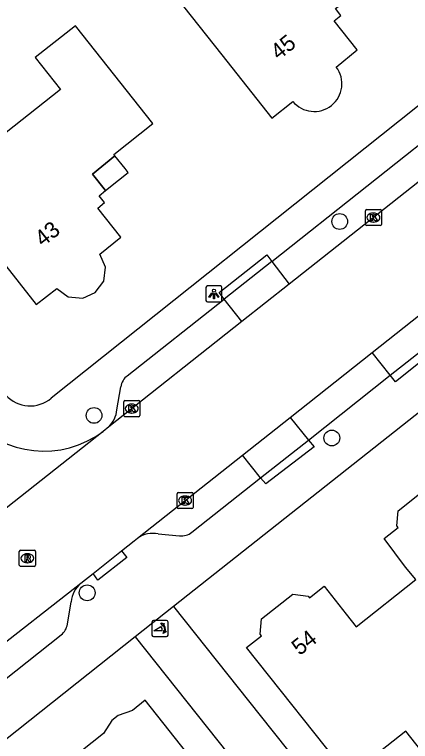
# Model space of a CAD drawing. Extents: x 159628 to 160723, y 388176 to 389416.
# Drawn here: x 160003.51 to 160028.09, y 388591.77 to 388636.95 of the extents above; entities that cross this region are included whole.
import ezdxf

# ---------------------------------------------------------------- set-up
doc = ezdxf.new("R2010")
doc.units = 0
for name, color, linetype in [('IMGEO_Boom', 7, 'Continuous'), ('IMGEO_Kolk', 7, 'Continuous'), ('IMGEO_Lichtpunt', 7, 'Continuous'), ('IMGEO_Muur', 7, 'Continuous'), ('IMGEO_Pand', 7, 'Continuous'), ('IMGEO_Pand_nummerreeks', 7, 'Continuous'), ('IMGEO_Pand_overbouw', 7, 'Continuous'), ('IMGEO_Parkeervlak_open', 7, 'Continuous'), ('IMGEO_Poller', 7, 'Continuous'), ('IMGEO_Rijbaan_lokaal_gesloten', 7, 'Continuous'), ('IMGEO_Rijbaan_lokaal_open', 7, 'Continuous'), ('IMGEO_Rioolput', 7, 'Continuous'), ('IMGEO_Voetpad_open', 7, 'Continuous')]:
    doc.layers.add(name, color=color, linetype=linetype)

msp = doc.modelspace()

# ---------------------------------------------------------------- linework, layer by layer
at = {"layer": 'IMGEO_Boom'}
for centre in [(160023.696, 388624.084), (160008.443, 388612.033), (160023.206, 388610.633), (160008.013, 388601.009)]:
    msp.add_circle(centre, 0.489, dxfattribs=at)
at = {"layer": 'IMGEO_Kolk'}
for p, q in [((160025.289, 388623.903), (160025.289, 388624.755)), ((160025.364, 388624.829), (160026.216, 388624.829)), ((160026.29, 388624.755), (160026.29, 388623.903)), ((160025.777, 388624.609), (160025.802, 388624.609)), ((160026.216, 388623.829), (160025.364, 388623.829)), ((160025.8, 388624.049), (160025.775, 388624.049)), ((160010.357, 388612.955), (160011.209, 388612.955)), ((160010.282, 388612.029), (160010.282, 388612.881)), ((160010.77, 388612.735), (160010.795, 388612.735)), ((160011.283, 388612.881), (160011.283, 388612.029)), ((160010.793, 388612.175), (160010.768, 388612.175)), ((160011.209, 388611.955), (160010.357, 388611.955)), ((160013.595, 388606.318), (160013.595, 388607.17)), ((160013.67, 388607.244), (160014.522, 388607.244)), ((160014.596, 388607.17), (160014.596, 388606.318)), ((160014.083, 388607.024), (160014.108, 388607.024)), ((160014.522, 388606.244), (160013.67, 388606.244)), ((160014.106, 388606.464), (160014.081, 388606.464))]:
    msp.add_line(p, q, dxfattribs=at)
for points in [[(160025.289, 388623.903), (160025.289, 388624.755)], [(160025.364, 388624.829), (160026.216, 388624.829)], [(160026.29, 388624.755), (160026.29, 388623.903)], [(160025.61, 388624.529), (160025.733, 388624.529), (160025.733, 388624.378), (160025.863, 388624.529), (160026.027, 388624.529), (160025.881, 388624.378), (160026.034, 388624.129), (160025.882, 388624.129), (160025.797, 388624.293), (160025.733, 388624.226), (160025.733, 388624.129), (160025.61, 388624.129), (160025.61, 388624.529)], [(160026.216, 388623.829), (160025.364, 388623.829)], [(160010.357, 388612.955), (160011.209, 388612.955)], [(160010.282, 388612.029), (160010.282, 388612.881)], [(160010.603, 388612.655), (160010.726, 388612.655), (160010.726, 388612.504), (160010.856, 388612.655), (160011.02, 388612.655), (160010.874, 388612.504), (160011.027, 388612.255), (160010.875, 388612.255), (160010.79, 388612.419), (160010.726, 388612.352), (160010.726, 388612.255), (160010.603, 388612.255), (160010.603, 388612.655)], [(160011.283, 388612.881), (160011.283, 388612.029)], [(160011.209, 388611.955), (160010.357, 388611.955)], [(160013.595, 388606.318), (160013.595, 388607.17)], [(160013.67, 388607.244), (160014.522, 388607.244)], [(160014.596, 388607.17), (160014.596, 388606.318)], [(160013.916, 388606.944), (160014.039, 388606.944), (160014.039, 388606.793), (160014.169, 388606.944), (160014.333, 388606.944), (160014.187, 388606.793), (160014.34, 388606.544), (160014.188, 388606.544), (160014.103, 388606.708), (160014.039, 388606.641), (160014.039, 388606.544), (160013.916, 388606.544), (160013.916, 388606.944)], [(160014.522, 388606.244), (160013.67, 388606.244)]]:
    msp.add_lwpolyline(points, dxfattribs=at)
for centre, start, end in [((160025.366, 388624.753), 91.552, 178.448), ((160025.366, 388624.753), 91.552, 178.448), ((160026.214, 388624.753), 1.552, 88.448), ((160026.214, 388624.753), 1.552, 88.448), ((160025.366, 388623.905), 181.552, 268.448), ((160025.366, 388623.905), 181.552, 268.448), ((160026.214, 388623.905), 271.552, 358.448), ((160026.214, 388623.905), 271.552, 358.448), ((160010.359, 388612.879), 91.552, 178.448), ((160010.359, 388612.879), 91.552, 178.448), ((160011.207, 388612.879), 1.552, 88.448), ((160011.207, 388612.879), 1.552, 88.448), ((160010.359, 388612.031), 181.552, 268.448), ((160010.359, 388612.031), 181.552, 268.448), ((160011.207, 388612.031), 271.552, 358.448), ((160011.207, 388612.031), 271.552, 358.448), ((160013.672, 388607.168), 91.552, 178.448), ((160013.672, 388607.168), 91.552, 178.448), ((160014.52, 388607.168), 1.552, 88.448), ((160014.52, 388607.168), 1.552, 88.448), ((160013.672, 388606.32), 181.552, 268.448), ((160013.672, 388606.32), 181.552, 268.448), ((160014.52, 388606.32), 271.552, 358.448), ((160014.52, 388606.32), 271.552, 358.448)]:
    msp.add_arc(centre, 0.0765, start, end, dxfattribs=at)
for centre, major_axis, ratio, start_param, end_param in [((160025.776, 388624.329), (-0.387, 0.002), 0.722429, 4.712389, 7.853982), ((160025.801, 388624.329), (-0.39, 0.002), 0.717154, 1.570796, 4.712389), ((160010.769, 388612.455), (-0.387, 0.002), 0.722429, 4.712389, 7.853982), ((160010.794, 388612.455), (-0.39, 0.002), 0.717154, 1.570796, 4.712389), ((160014.082, 388606.744), (-0.387, 0.002), 0.722429, 4.712389, 7.853982), ((160014.107, 388606.744), (-0.39, 0.002), 0.717154, 1.570796, 4.712389)]:
    msp.add_ellipse(centre, major_axis=major_axis, ratio=ratio, start_param=start_param, end_param=end_param, dxfattribs=at)
at = {"layer": 'IMGEO_Lichtpunt'}
for p, q in [((160015.388, 388619.985), (160015.388, 388619.178)), ((160015.388, 388619.985), (160015.388, 388619.178)), ((160016.29, 388620.08), (160015.482, 388620.08)), ((160016.29, 388620.08), (160015.482, 388620.08)), ((160016.384, 388619.178), (160016.384, 388619.985)), ((160016.384, 388619.178), (160016.384, 388619.985)), ((160015.482, 388619.084), (160016.29, 388619.084)), ((160015.482, 388619.084), (160016.29, 388619.084))]:
    msp.add_line(p, q, dxfattribs=at)
for points in [[(160015.762, 388619.649), (160015.801, 388619.621), (160015.613, 388619.359), (160015.575, 388619.386), (160015.762, 388619.649)], [(160015.864, 388619.601), (160015.911, 388619.601), (160015.911, 388619.279), (160015.864, 388619.279), (160015.864, 388619.601)], [(160015.974, 388619.621), (160016.012, 388619.648), (160016.199, 388619.386), (160016.16, 388619.358), (160015.974, 388619.621)]]:
    msp.add_lwpolyline(points, dxfattribs=at)
msp.add_circle((160015.887, 388619.783), 0.0994, dxfattribs=at)
for centre, start, end in [((160015.482, 388619.985), 90, 180), ((160015.482, 388619.985), 90, 180), ((160016.29, 388619.985), 0, 90), ((160016.29, 388619.985), 0, 90), ((160015.482, 388619.178), 180, 270), ((160015.482, 388619.178), 180, 270), ((160016.29, 388619.178), 270, 0), ((160016.29, 388619.178), 270, 360)]:
    msp.add_arc(centre, 0.0946, start, end, dxfattribs=at)
at = {"layer": 'IMGEO_Muur'}
msp.add_lwpolyline([(160018.766, 388593.378), (160039.84, 388566.876)], dxfattribs=at)
at = {"layer": 'IMGEO_Pand'}
for points in [[(160023.483, 388633.684), (160024.769, 388634.742), (160023.342, 388636.546), (160023.771, 388636.886), (160023.432, 388637.316), (160023.839, 388637.638), (160023.027, 388638.666), (160024.422, 388639.771), (160024.352, 388639.86), (160026.758, 388641.763), (160023.662, 388645.69), (160021.912, 388647.91), (160019.414, 388645.941), (160018.333, 388647.313), (160016.003, 388645.476)], [(160016.053, 388640.059), (160013.522, 388638.063), (160016.378, 388634.44), (160019.474, 388630.513), (160020.78, 388631.548)], [(160000, 388625.078), (160004.849, 388618.927), (160006.137, 388619.93), (160006.825, 388619.413), (160007.738, 388619.319), (160008.515, 388619.673), (160009.049, 388620.369), (160009.163, 388621.237), (160008.798, 388622.062), (160010.102, 388623.108), (160008.676, 388624.918), (160009.091, 388625.256), (160008.762, 388625.682), (160009.155, 388626.011), (160008.348, 388627.026), (160009.739, 388628.163), (160009.675, 388628.24), (160012.084, 388630.169), (160007.299, 388636.253), (160004.787, 388634.268), (160006.35, 388632.29), (160001.98, 388628.837)], [(160028.426, 388601.833), (160027.774, 388602.597), (160026.456, 388604.38), (160027.316, 388605.062), (160027.236, 388605.164), (160027.331, 388606.108), (160029.274, 388607.649), (160030.215, 388607.527), (160030.295, 388607.425), (160031.211, 388608.151), (160032.577, 388606.427), (160033.216, 388605.62), (160036.408, 388608.143)], [(160032.954, 388596.528), (160035.539, 388593.217), (160035.341, 388593.06), (160031.423, 388589.952), (160029.58, 388590.147), (160027.79, 388592.403), (160024.263, 388589.607), (160017.913, 388597.615), (160018.83, 388598.342), (160018.75, 388598.444), (160018.845, 388599.388), (160020.788, 388600.929), (160021.729, 388600.807), (160021.809, 388600.705), (160022.725, 388601.431), (160024.099, 388599.692), (160024.721, 388598.905), (160028.426, 388601.833)], [(160011.548, 388579.369), (160015.434, 388574.44), (160018.994, 388577.314), (160016.317, 388580.708), (160020.046, 388583.65), (160017.569, 388586.79), (160011.617, 388594.335), (160010.824, 388593.704), (160009.933, 388593.379), (160009.543, 388593.067), (160009.024, 388592.271), (160006.911, 388590.589), (160009.153, 388587.772), (160006.805, 388585.904)]]:
    msp.add_lwpolyline(points, dxfattribs=at)
msp.add_arc((160022.109, 388632.645), 1.723, 219.5376, 37.0963, dxfattribs=at)
at = {"layer": 'IMGEO_Pand_overbouw'}
msp.add_lwpolyline([(160009.155, 388626.011), (160009.959, 388626.653), (160010.566, 388627.122), (160010.37, 388627.375), (160009.739, 388628.163), (160008.348, 388627.026)], close=True, dxfattribs=at)
at = {"layer": 'IMGEO_Parkeervlak_open'}
for points in [[(160019.477, 388621.608), (160020.566, 388620.194)], [(160017.62, 388617.863), (160016.514, 388619.26)], [(160026.836, 388614.526), (160025.716, 388615.943)], [(160020.619, 388611.908), (160021.756, 388610.506)], [(160018.784, 388608.154), (160017.664, 388609.569)]]:
    msp.add_lwpolyline(points, dxfattribs=at)
at = {"layer": 'IMGEO_Poller'}
for p, q in [((160012.04, 388599.193), (160012.04, 388598.386)), ((160012.04, 388599.193), (160012.04, 388598.386)), ((160012.942, 388599.288), (160012.134, 388599.288)), ((160012.942, 388599.288), (160012.134, 388599.288)), ((160013.036, 388598.386), (160013.036, 388599.193)), ((160013.036, 388598.386), (160013.036, 388599.193)), ((160012.134, 388598.291), (160012.942, 388598.291)), ((160012.134, 388598.291), (160012.942, 388598.291))]:
    msp.add_line(p, q, dxfattribs=at)
for points in [[(160012.719, 388599.017), (160012.707, 388598.944), (160012.582, 388599.149)], [(160012.582, 388599.149), (160012.813, 388599.083), (160012.742, 388599.051)], [(160012.675, 388598.644), (160012.162, 388598.644), (160012.592, 388598.919)], [(160012.735, 388598.472), (160012.801, 388598.703), (160012.831, 388598.635)], [(160012.867, 388598.608), (160012.939, 388598.597), (160012.735, 388598.472)]]:
    msp.add_lwpolyline(points, dxfattribs=at)
for centre, radius, start, end in [((160012.134, 388599.193), 0.0946, 90, 180), ((160012.134, 388599.193), 0.0946, 90, 180), ((160012.361, 388598.704), 0.476, 351.7527, 41.1691), ((160012.361, 388598.704), 0.516, 349.3569, 42.2912), ((160012.942, 388599.193), 0.0946, 0, 90), ((160012.942, 388599.193), 0.0946, 0, 90), ((160012.347, 388598.694), 0.332, 351.3247, 42.4854), ((160012.134, 388598.386), 0.0946, 180, 270), ((160012.134, 388598.386), 0.0946, 180, 270), ((160012.942, 388598.386), 0.0946, 270, 0), ((160012.942, 388598.386), 0.0946, 270, 0)]:
    msp.add_arc(centre, radius, start, end, dxfattribs=at)
at = {"layer": 'IMGEO_Rijbaan_lokaal_gesloten'}
for points in [[(160032.398, 388629.556), (160020.566, 388620.194)], [(160020.566, 388620.194), (160017.62, 388617.863)], [(160025.716, 388615.943), (160028.691, 388618.298)], [(160017.62, 388617.863), (160009.366, 388611.332)], [(160020.619, 388611.908), (160025.716, 388615.943)], [(160017.664, 388609.569), (160020.619, 388611.908)], [(160009.366, 388611.332), (160008.998, 388611.041)], [(160008.998, 388611.041), (160000, 388603.924), (159995.738, 388600.553)], [(160011.144, 388604.408), (160017.664, 388609.569)], [(160010.142, 388603.613), (160010.931, 388604.24), (160011.144, 388604.408)], [(160008.378, 388602.213), (160010.142, 388603.613)], [(160007.617, 388601.611), (160008.378, 388602.213)], [(160001.795, 388597.044), (160007.617, 388601.611)]]:
    msp.add_lwpolyline(points, dxfattribs=at)
at = {"layer": 'IMGEO_Rijbaan_lokaal_open'}
msp.add_arc((160005.342, 388615.86), 6.049, 220.628, 307.1905, dxfattribs=at)
at = {"layer": 'IMGEO_Rioolput'}
for p, q in [((160003.802, 388602.729), (160003.802, 388603.581)), ((160003.877, 388603.655), (160004.729, 388603.655)), ((160004.803, 388603.581), (160004.803, 388602.729)), ((160004.29, 388603.435), (160004.315, 388603.435)), ((160004.729, 388602.655), (160003.877, 388602.655)), ((160004.313, 388602.875), (160004.288, 388602.875))]:
    msp.add_line(p, q, dxfattribs=at)
for points in [[(160003.802, 388602.729), (160003.802, 388603.581)], [(160003.877, 388603.655), (160004.729, 388603.655)], [(160004.803, 388603.581), (160004.803, 388602.729)], [(160004.391, 388603.353), (160004.139, 388603.355), (160004.139, 388602.955)], [(160004.139, 388602.955), (160004.263, 388602.955), (160004.263, 388603.117), (160004.274, 388603.117)], [(160004.317, 388603.274), (160004.263, 388603.274), (160004.263, 388603.193)], [(160004.263, 388603.193), (160004.315, 388603.193)], [(160004.321, 388603.088), (160004.392, 388602.955), (160004.532, 388602.955), (160004.467, 388603.081)], [(160004.729, 388602.655), (160003.877, 388602.655)]]:
    msp.add_lwpolyline(points, dxfattribs=at)
for centre, radius, start, end in [((160003.879, 388603.579), 0.0765, 91.552, 178.448), ((160003.879, 388603.579), 0.0765, 91.552, 178.448), ((160004.727, 388603.579), 0.0765, 1.552, 88.448), ((160004.727, 388603.579), 0.0765, 1.552, 88.448), ((160004.273, 388603.064), 0.0533, 26.0293, 88.6989), ((160004.299, 388603.382), 0.19, 274.7715, 282.9687), ((160004.323, 388603.178), 0.0964, 77.0061, 93.1865), ((160004.337, 388603.235), 0.0378, 276.6634, 79.6772), ((160004.39, 388603.243), 0.109, 350.3612, 89.416), ((160004.388, 388603.243), 0.112, 277.5842, 350.9817), ((160004.372, 388603.028), 0.108, 29.5134, 73.7905), ((160003.879, 388602.731), 0.0765, 181.552, 268.448), ((160003.879, 388602.731), 0.0765, 181.552, 268.448), ((160004.727, 388602.731), 0.0765, 271.552, 358.448), ((160004.727, 388602.731), 0.0765, 271.552, 358.448)]:
    msp.add_arc(centre, radius, start, end, dxfattribs=at)
for centre, major_axis, ratio, start_param, end_param in [((160004.289, 388603.155), (-0.387, 0.002), 0.722429, 4.712389, 7.853982), ((160004.314, 388603.155), (-0.39, 0.002), 0.717154, 1.570796, 4.712389)]:
    msp.add_ellipse(centre, major_axis=major_axis, ratio=ratio, start_param=start_param, end_param=end_param, dxfattribs=at)
at = {"layer": 'IMGEO_Voetpad_open'}
for points in [[(160070.681, 388664.734), (160059.258, 388655.688), (160049.042, 388647.598), (160005.787, 388613.115)], [(160080.808, 388653.527), (160013.38, 388600.15)], [(160019.477, 388621.608), (160031.285, 388630.963)], [(160016.514, 388619.26), (160016.202, 388619.665), (160019.172, 388622.004), (160019.477, 388621.608)], [(160019.477, 388621.608), (160016.514, 388619.26)], [(160010.506, 388614.501), (160016.514, 388619.26)], [(160029.813, 388616.878), (160030.12, 388616.475), (160027.166, 388614.131), (160026.836, 388614.526)], [(160026.836, 388614.526), (160029.813, 388616.878)], [(160021.756, 388610.506), (160026.836, 388614.526)], [(160009.867, 388612.383), (160010.103, 388613.817)], [(160021.756, 388610.506), (160022.103, 388610.08), (160019.114, 388607.779), (160018.784, 388608.154)], [(160018.784, 388608.154), (160021.756, 388610.506)], [(160014.514, 388604.774), (160018.784, 388608.154)], [(160012.422, 388604.677), (160013.753, 388604.549)], [(160010.142, 388603.613), (160010.485, 388603.21), (160008.677, 388601.804), (160008.378, 388602.213)], [(160006.791, 388599.061), (160007.026, 388600.455)], [(160013.38, 388600.15), (160010.998, 388598.278)], [(160013.38, 388600.15), (160018.766, 388593.378), (160039.84, 388566.876)], [(160010.998, 388598.278), (160000, 388589.546), (159989.706, 388581.373)], [(160002.881, 388595.602), (160006.402, 388598.403)], [(160010.998, 388598.278), (160046.524, 388553.531)]]:
    msp.add_lwpolyline(points, dxfattribs=at)
for centre, radius, start, end in [((160011.196, 388613.633), 1.109, 128.5158, 170.4726), ((160004.471, 388614.632), 2.008, 221.6256, 310.9407), ((160008.065, 388612.597), 1.814, 315.7967, 353.2301), ((160012.115, 388602.964), 1.74, 79.8433, 123.9295), ((160013.853, 388605.611), 1.066, 264.6233, 308.3188), ((160008.792, 388600.281), 1.775, 131.4657, 174.3779), ((160005.734, 388599.242), 1.073, 308.5351, 350.283)]:
    msp.add_arc(centre, radius, start, end, dxfattribs=at)

# ---------------------------------------------------------------- texts
at = {"layer": 'IMGEO_Pand_nummerreeks'}
for s, rotation, p in [('45', 38.6136, (160019.904, 388634.08)), ('43', 38.5172, (160005.26, 388622.476)), ('54', 38.4168, (160021.208, 388597.075))]:
    msp.add_text(s, height=1, rotation=rotation, dxfattribs=at).set_placement(p)

doc.saveas('drawing.dxf')
